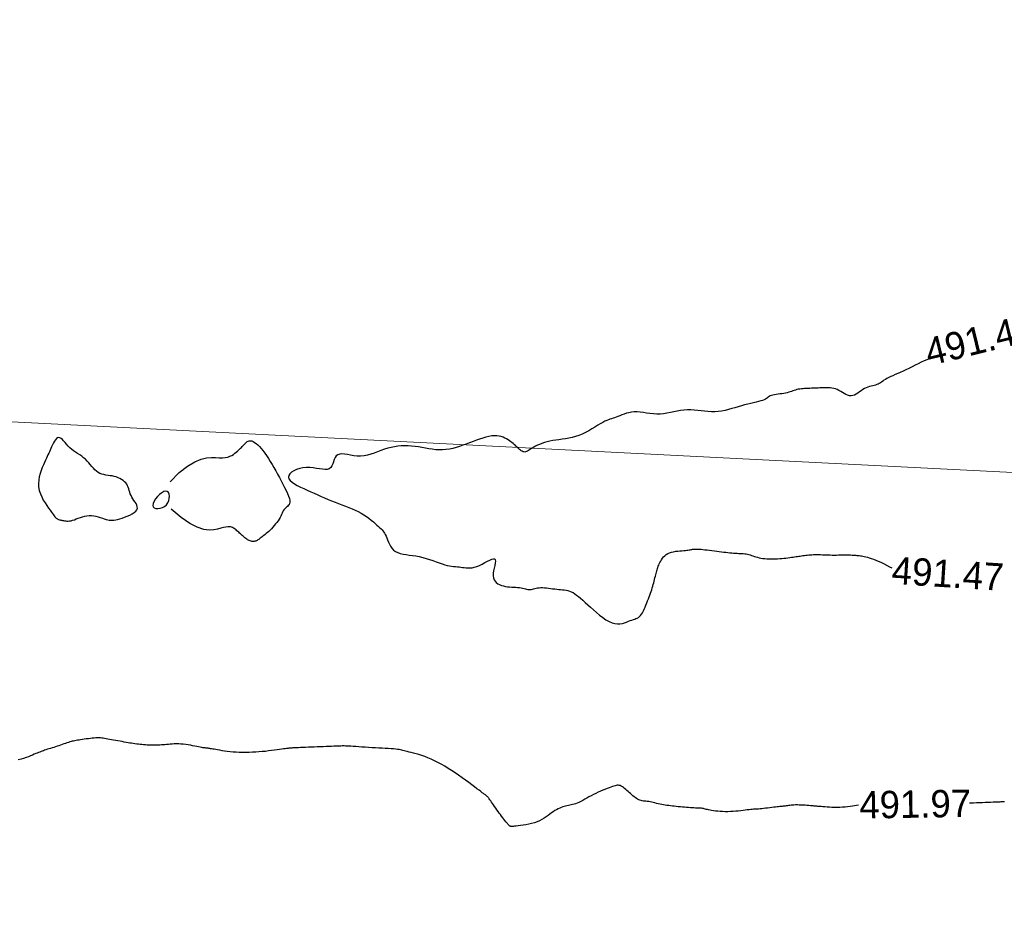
# Model space of a CAD drawing. Header units: millimetres. Extents: x 32690613 to 32693367, y 5343692 to 5344708.
# Tile 584 of 656: x 32692605 to 32692641, y 5344451 to 5344484. Entities that reach past the tile are written whole.
import ezdxf
from ezdxf.enums import TextEntityAlignment as Align

# ---------------------------------------------------------------- set-up
doc = ezdxf.new("R2010")
doc.units = ezdxf.units.MM
doc.header["$LTSCALE"] = 20
doc.layers.get('0').update_dxf_attribs({"lineweight": 18})
doc.layers.get('Defpoints').update_dxf_attribs({"color": 11, "lineweight": 18})
doc.layers.add('02-DGM_HL_491.50', color=72, linetype='Continuous')
doc.layers.add('02-DGM_HL_492.00', color=82, linetype='Continuous')

# ---------------------------------------------------------------- blocks, each defined once
blk = doc.blocks.new('A$C78070446')
blk.add_line((4469505.561, 5343027.116), (4470255.144, 5342959.865))

msp = doc.modelspace()

# ---------------------------------------------------------------- linework, layer by layer
at = {"layer": '02-DGM_HL_491.50', "elevation": 491.5, "flags": 128}
for points in [[(32692638.721, 5344472.06), (32692638.63, 5344472.023), (32692638.528, 5344471.978), (32692638.421, 5344471.928), (32692638.311, 5344471.874), (32692638.199, 5344471.818), (32692638.087, 5344471.761), (32692637.975, 5344471.706), (32692637.866, 5344471.653), (32692637.761, 5344471.604), (32692637.659, 5344471.558), (32692637.563, 5344471.516), (32692637.472, 5344471.476), (32692637.386, 5344471.438), (32692637.307, 5344471.403), (32692637.235, 5344471.368), (32692637.17, 5344471.334), (32692637.112, 5344471.3), (32692637.061, 5344471.268), (32692637.014, 5344471.236), (32692636.971, 5344471.206), (32692636.93, 5344471.178), (32692636.889, 5344471.153), (32692636.848, 5344471.13), (32692636.803, 5344471.111), (32692636.755, 5344471.095), (32692636.703, 5344471.082), (32692636.649, 5344471.069), (32692636.592, 5344471.056), (32692636.533, 5344471.041), (32692636.472, 5344471.022), (32692636.411, 5344470.998), (32692636.35, 5344470.968), (32692636.289, 5344470.931), (32692636.228, 5344470.889), (32692636.167, 5344470.845), (32692636.106, 5344470.802), (32692636.045, 5344470.763), (32692635.984, 5344470.731), (32692635.922, 5344470.709), (32692635.86, 5344470.699), (32692635.797, 5344470.704), (32692635.734, 5344470.721), (32692635.671, 5344470.749), (32692635.607, 5344470.783), (32692635.543, 5344470.821), (32692635.479, 5344470.86), (32692635.415, 5344470.897), (32692635.351, 5344470.929), (32692635.287, 5344470.954), (32692635.224, 5344470.973), (32692635.161, 5344470.985), (32692635.098, 5344470.992), (32692635.035, 5344470.996), (32692634.973, 5344470.997), (32692634.91, 5344470.995), (32692634.848, 5344470.993), (32692634.785, 5344470.991), (32692634.723, 5344470.988), (32692634.66, 5344470.986), (32692634.598, 5344470.983), (32692634.536, 5344470.981), (32692634.473, 5344470.978), (32692634.411, 5344470.976), (32692634.348, 5344470.974), (32692634.286, 5344470.971), (32692634.224, 5344470.968), (32692634.162, 5344470.965), (32692634.102, 5344470.96), (32692634.043, 5344470.955), (32692633.986, 5344470.948), (32692633.93, 5344470.939), (32692633.877, 5344470.927), (32692633.827, 5344470.914), (32692633.778, 5344470.898), (32692633.73, 5344470.881), (32692633.682, 5344470.864), (32692633.632, 5344470.847), (32692633.58, 5344470.83), (32692633.525, 5344470.814), (32692633.465, 5344470.8), (32692633.401, 5344470.788), (32692633.333, 5344470.778), (32692633.263, 5344470.769), (32692633.194, 5344470.76), (32692633.126, 5344470.751), (32692633.061, 5344470.741), (32692633.002, 5344470.729), (32692632.95, 5344470.715), (32692632.906, 5344470.698), (32692632.868, 5344470.678), (32692632.834, 5344470.656), (32692632.8, 5344470.633), (32692632.765, 5344470.608), (32692632.726, 5344470.584), (32692632.679, 5344470.559), (32692632.623, 5344470.535), (32692632.556, 5344470.513), (32692632.477, 5344470.491), (32692632.389, 5344470.469), (32692632.293, 5344470.446), (32692632.19, 5344470.422), (32692632.081, 5344470.397), (32692631.968, 5344470.369), (32692631.853, 5344470.339), (32692631.735, 5344470.305), (32692631.616, 5344470.269), (32692631.495, 5344470.233), (32692631.374, 5344470.199), (32692631.251, 5344470.169), (32692631.128, 5344470.143), (32692631.004, 5344470.125), (32692630.879, 5344470.115), (32692630.754, 5344470.115), (32692630.629, 5344470.123), (32692630.503, 5344470.136), (32692630.377, 5344470.151), (32692630.252, 5344470.167), (32692630.126, 5344470.18), (32692630.001, 5344470.187), (32692629.876, 5344470.187), (32692629.751, 5344470.178), (32692629.626, 5344470.16), (32692629.502, 5344470.137), (32692629.378, 5344470.112), (32692629.254, 5344470.087), (32692629.13, 5344470.064), (32692629.005, 5344470.047), (32692628.881, 5344470.037), (32692628.756, 5344470.037), (32692628.631, 5344470.045), (32692628.507, 5344470.058), (32692628.386, 5344470.073), (32692628.267, 5344470.089), (32692628.151, 5344470.102), (32692628.039, 5344470.111), (32692627.933, 5344470.111), (32692627.831, 5344470.102), (32692627.735, 5344470.085), (32692627.645, 5344470.062), (32692627.56, 5344470.034), (32692627.481, 5344470.004), (32692627.406, 5344469.973), (32692627.337, 5344469.944), (32692627.273, 5344469.919), (32692627.213, 5344469.898), (32692627.157, 5344469.88), (32692627.102, 5344469.864), (32692627.046, 5344469.847), (32692626.988, 5344469.828), (32692626.926, 5344469.803), (32692626.857, 5344469.772), (32692626.78, 5344469.733), (32692626.693, 5344469.683), (32692626.598, 5344469.625), (32692626.495, 5344469.561), (32692626.386, 5344469.495), (32692626.272, 5344469.428), (32692626.153, 5344469.364), (32692626.032, 5344469.305), (32692625.909, 5344469.254), (32692625.786, 5344469.212), (32692625.662, 5344469.179), (32692625.54, 5344469.153), (32692625.419, 5344469.132), (32692625.299, 5344469.114), (32692625.182, 5344469.098), (32692625.068, 5344469.082), (32692624.957, 5344469.064), (32692624.851, 5344469.042), (32692624.749, 5344469.017), (32692624.652, 5344468.99), (32692624.56, 5344468.96), (32692624.474, 5344468.928), (32692624.395, 5344468.895), (32692624.323, 5344468.862), (32692624.258, 5344468.828), (32692624.2, 5344468.795), (32692624.149, 5344468.762), (32692624.104, 5344468.733), (32692624.064, 5344468.706), (32692624.028, 5344468.683), (32692623.994, 5344468.665), (32692623.962, 5344468.653), (32692623.931, 5344468.648), (32692623.9, 5344468.651), (32692623.868, 5344468.66), (32692623.836, 5344468.675), (32692623.804, 5344468.696), (32692623.772, 5344468.72), (32692623.74, 5344468.746), (32692623.707, 5344468.775), (32692623.675, 5344468.805), (32692623.642, 5344468.835), (32692623.609, 5344468.865), (32692623.575, 5344468.896), (32692623.54, 5344468.927), (32692623.502, 5344468.958), (32692623.462, 5344468.99), (32692623.419, 5344469.023), (32692623.373, 5344469.057), (32692623.323, 5344469.092), (32692623.268, 5344469.127), (32692623.208, 5344469.16), (32692623.144, 5344469.189), (32692623.073, 5344469.214), (32692622.997, 5344469.232), (32692622.914, 5344469.243), (32692622.824, 5344469.244), (32692622.726, 5344469.236), (32692622.623, 5344469.218), (32692622.513, 5344469.191), (32692622.4, 5344469.158), (32692622.282, 5344469.12), (32692622.162, 5344469.078), (32692622.039, 5344469.033), (32692621.916, 5344468.987), (32692621.793, 5344468.94), (32692621.67, 5344468.895), (32692621.546, 5344468.853), (32692621.423, 5344468.814), (32692621.299, 5344468.781), (32692621.175, 5344468.754), (32692621.05, 5344468.735), (32692620.926, 5344468.726), (32692620.801, 5344468.726), (32692620.675, 5344468.734), (32692620.55, 5344468.749), (32692620.424, 5344468.768), (32692620.298, 5344468.791), (32692620.172, 5344468.813), (32692620.046, 5344468.835), (32692619.92, 5344468.853), (32692619.794, 5344468.866), (32692619.669, 5344468.874), (32692619.544, 5344468.876), (32692619.419, 5344468.872), (32692619.294, 5344468.861), (32692619.17, 5344468.843), (32692619.046, 5344468.819), (32692618.922, 5344468.786), (32692618.798, 5344468.747), (32692618.675, 5344468.702), (32692618.552, 5344468.656), (32692618.428, 5344468.611), (32692618.305, 5344468.569), (32692618.181, 5344468.534), (32692618.057, 5344468.51), (32692617.932, 5344468.497), (32692617.808, 5344468.5), (32692617.684, 5344468.512), (32692617.565, 5344468.531), (32692617.451, 5344468.552), (32692617.345, 5344468.568), (32692617.249, 5344468.576), (32692617.166, 5344468.571), (32692617.096, 5344468.548), (32692617.043, 5344468.504), (32692617.002, 5344468.443), (32692616.969, 5344468.37), (32692616.94, 5344468.292), (32692616.911, 5344468.213), (32692616.878, 5344468.141), (32692616.837, 5344468.08), (32692616.783, 5344468.035), (32692616.714, 5344468.012), (32692616.63, 5344468.007), (32692616.534, 5344468.016), (32692616.429, 5344468.032), (32692616.315, 5344468.052), (32692616.195, 5344468.071), (32692616.072, 5344468.084), (32692615.947, 5344468.086), (32692615.823, 5344468.074), (32692615.703, 5344468.048), (32692615.592, 5344468.011), (32692615.493, 5344467.964), (32692615.41, 5344467.911), (32692615.346, 5344467.852), (32692615.306, 5344467.79), (32692615.294, 5344467.727), (32692615.311, 5344467.665), (32692615.356, 5344467.604), (32692615.424, 5344467.545), (32692615.512, 5344467.485), (32692615.615, 5344467.427), (32692615.73, 5344467.369), (32692615.853, 5344467.311), (32692615.979, 5344467.254), (32692616.107, 5344467.196), (32692616.234, 5344467.139), (32692616.361, 5344467.082), (32692616.489, 5344467.026), (32692616.616, 5344466.971), (32692616.743, 5344466.917), (32692616.87, 5344466.864), (32692616.997, 5344466.814), (32692617.124, 5344466.765), (32692617.25, 5344466.717), (32692617.375, 5344466.67), (32692617.497, 5344466.622), (32692617.617, 5344466.573), (32692617.733, 5344466.523), (32692617.845, 5344466.47), (32692617.951, 5344466.413), (32692618.052, 5344466.353), (32692618.147, 5344466.29), (32692618.237, 5344466.225), (32692618.319, 5344466.16), (32692618.396, 5344466.097), (32692618.466, 5344466.036), (32692618.529, 5344465.979), (32692618.585, 5344465.927), (32692618.635, 5344465.881), (32692618.678, 5344465.84), (32692618.716, 5344465.801), (32692618.749, 5344465.763), (32692618.78, 5344465.723), (32692618.808, 5344465.679), (32692618.834, 5344465.63), (32692618.86, 5344465.573), (32692618.886, 5344465.507), (32692618.914, 5344465.434), (32692618.946, 5344465.357), (32692618.982, 5344465.279), (32692619.025, 5344465.203), (32692619.075, 5344465.131), (32692619.134, 5344465.067), (32692619.205, 5344465.013), (32692619.287, 5344464.971), (32692619.379, 5344464.94), (32692619.481, 5344464.917), (32692619.591, 5344464.899), (32692619.707, 5344464.884), (32692619.828, 5344464.869), (32692619.952, 5344464.851), (32692620.077, 5344464.828), (32692620.203, 5344464.798), (32692620.329, 5344464.763), (32692620.452, 5344464.723), (32692620.573, 5344464.681), (32692620.69, 5344464.639), (32692620.802, 5344464.599), (32692620.907, 5344464.562), (32692621.006, 5344464.531), (32692621.097, 5344464.507), (32692621.181, 5344464.489), (32692621.259, 5344464.476), (32692621.332, 5344464.467), (32692621.401, 5344464.461), (32692621.467, 5344464.455), (32692621.53, 5344464.45), (32692621.593, 5344464.443), (32692621.657, 5344464.434), (32692621.721, 5344464.424), (32692621.787, 5344464.416), (32692621.855, 5344464.411), (32692621.928, 5344464.412), (32692622.005, 5344464.42), (32692622.087, 5344464.437), (32692622.176, 5344464.466), (32692622.272, 5344464.506), (32692622.371, 5344464.555), (32692622.47, 5344464.608), (32692622.565, 5344464.658), (32692622.653, 5344464.702), (32692622.729, 5344464.733), (32692622.79, 5344464.748), (32692622.833, 5344464.741), (32692622.854, 5344464.709), (32692622.858, 5344464.655), (32692622.849, 5344464.583), (32692622.832, 5344464.498), (32692622.811, 5344464.406), (32692622.791, 5344464.31), (32692622.777, 5344464.215), (32692622.773, 5344464.128), (32692622.784, 5344464.05), (32692622.808, 5344463.982), (32692622.844, 5344463.924), (32692622.891, 5344463.875), (32692622.946, 5344463.834), (32692623.009, 5344463.801), (32692623.077, 5344463.774), (32692623.149, 5344463.753), (32692623.224, 5344463.738), (32692623.3, 5344463.726), (32692623.377, 5344463.718), (32692623.453, 5344463.713), (32692623.528, 5344463.708), (32692623.601, 5344463.704), (32692623.67, 5344463.699), (32692623.736, 5344463.693), (32692623.796, 5344463.683), (32692623.852, 5344463.672), (32692623.904, 5344463.66), (32692623.953, 5344463.649), (32692623.999, 5344463.638), (32692624.043, 5344463.63), (32692624.086, 5344463.625), (32692624.127, 5344463.624), (32692624.169, 5344463.628), (32692624.211, 5344463.636), (32692624.254, 5344463.647), (32692624.3, 5344463.659), (32692624.348, 5344463.671), (32692624.399, 5344463.682), (32692624.454, 5344463.69), (32692624.514, 5344463.695), (32692624.579, 5344463.695), (32692624.648, 5344463.691), (32692624.721, 5344463.684), (32692624.796, 5344463.675), (32692624.873, 5344463.664), (32692624.949, 5344463.654), (32692625.025, 5344463.643), (32692625.1, 5344463.635), (32692625.172, 5344463.628), (32692625.242, 5344463.623), (32692625.309, 5344463.617), (32692625.375, 5344463.611), (32692625.44, 5344463.601), (32692625.504, 5344463.588), (32692625.568, 5344463.569), (32692625.632, 5344463.544), (32692625.696, 5344463.512), (32692625.761, 5344463.471), (32692625.828, 5344463.423), (32692625.899, 5344463.367), (32692625.974, 5344463.303), (32692626.054, 5344463.232), (32692626.141, 5344463.154), (32692626.234, 5344463.067), (32692626.335, 5344462.974), (32692626.443, 5344462.877), (32692626.555, 5344462.779), (32692626.669, 5344462.685), (32692626.785, 5344462.597), (32692626.9, 5344462.519), (32692627.013, 5344462.454), (32692627.122, 5344462.407), (32692627.224, 5344462.379), (32692627.321, 5344462.369), (32692627.412, 5344462.372), (32692627.498, 5344462.387), (32692627.578, 5344462.409), (32692627.652, 5344462.436), (32692627.721, 5344462.463), (32692627.786, 5344462.489), (32692627.845, 5344462.509), (32692627.9, 5344462.527), (32692627.95, 5344462.543), (32692627.997, 5344462.559), (32692628.041, 5344462.578), (32692628.083, 5344462.602), (32692628.122, 5344462.632), (32692628.16, 5344462.67), (32692628.196, 5344462.718), (32692628.232, 5344462.775), (32692628.266, 5344462.839), (32692628.299, 5344462.908), (32692628.331, 5344462.982), (32692628.362, 5344463.057), (32692628.392, 5344463.133), (32692628.421, 5344463.208), (32692628.449, 5344463.281), (32692628.475, 5344463.352), (32692628.501, 5344463.42), (32692628.526, 5344463.487), (32692628.549, 5344463.552), (32692628.571, 5344463.617), (32692628.592, 5344463.681), (32692628.611, 5344463.744), (32692628.629, 5344463.807), (32692628.646, 5344463.87), (32692628.662, 5344463.932), (32692628.677, 5344463.992), (32692628.691, 5344464.051), (32692628.704, 5344464.107), (32692628.717, 5344464.161), (32692628.729, 5344464.211), (32692628.741, 5344464.258), (32692628.754, 5344464.303), (32692628.767, 5344464.345), (32692628.78, 5344464.387), (32692628.795, 5344464.429), (32692628.812, 5344464.471), (32692628.83, 5344464.515), (32692628.85, 5344464.561), (32692628.873, 5344464.61), (32692628.899, 5344464.661), (32692628.929, 5344464.713), (32692628.964, 5344464.764), (32692629.003, 5344464.814), (32692629.049, 5344464.86), (32692629.101, 5344464.901), (32692629.159, 5344464.937), (32692629.226, 5344464.966), (32692629.298, 5344464.988), (32692629.374, 5344465.006), (32692629.451, 5344465.019), (32692629.529, 5344465.029), (32692629.605, 5344465.036), (32692629.677, 5344465.042), (32692629.743, 5344465.048), (32692629.801, 5344465.053), (32692629.853, 5344465.059), (32692629.898, 5344465.066), (32692629.939, 5344465.072), (32692629.975, 5344465.078), (32692630.008, 5344465.084), (32692630.038, 5344465.089), (32692630.066, 5344465.094), (32692630.094, 5344465.097), (32692630.122, 5344465.1), (32692630.152, 5344465.102), (32692630.186, 5344465.103), (32692630.223, 5344465.102), (32692630.266, 5344465.1), (32692630.317, 5344465.097), (32692630.375, 5344465.092), (32692630.442, 5344465.085), (32692630.517, 5344465.077), (32692630.598, 5344465.068), (32692630.684, 5344465.057), (32692630.773, 5344465.046), (32692630.863, 5344465.035), (32692630.953, 5344465.024), (32692631.04, 5344465.013), (32692631.125, 5344465.002), (32692631.206, 5344464.992), (32692631.284, 5344464.983), (32692631.358, 5344464.974), (32692631.43, 5344464.966), (32692631.499, 5344464.96), (32692631.565, 5344464.954), (32692631.629, 5344464.95), (32692631.691, 5344464.947), (32692631.75, 5344464.945), (32692631.807, 5344464.943), (32692631.863, 5344464.941), (32692631.917, 5344464.938), (32692631.97, 5344464.933), (32692632.022, 5344464.926), (32692632.072, 5344464.917), (32692632.122, 5344464.904), (32692632.171, 5344464.889), (32692632.221, 5344464.872), (32692632.272, 5344464.854), (32692632.324, 5344464.835), (32692632.379, 5344464.817), (32692632.436, 5344464.8), (32692632.498, 5344464.784), (32692632.563, 5344464.771), (32692632.631, 5344464.76), (32692632.703, 5344464.751), (32692632.778, 5344464.745), (32692632.854, 5344464.741), (32692632.932, 5344464.739), (32692633.011, 5344464.739), (32692633.091, 5344464.741), (32692633.17, 5344464.745), (32692633.249, 5344464.751), (32692633.326, 5344464.758), (32692633.402, 5344464.766), (32692633.476, 5344464.775), (32692633.547, 5344464.784), (32692633.615, 5344464.793), (32692633.68, 5344464.802), (32692633.74, 5344464.81), (32692633.796, 5344464.818), (32692633.85, 5344464.826), (32692633.902, 5344464.833), (32692633.952, 5344464.84), (32692634.001, 5344464.847), (32692634.05, 5344464.854), (32692634.1, 5344464.861), (32692634.151, 5344464.868), (32692634.203, 5344464.875), (32692634.257, 5344464.881), (32692634.312, 5344464.887), (32692634.369, 5344464.893), (32692634.427, 5344464.897), (32692634.487, 5344464.9), (32692634.548, 5344464.902), (32692634.612, 5344464.902), (32692634.677, 5344464.901), (32692634.744, 5344464.899), (32692634.812, 5344464.896), (32692634.882, 5344464.893), (32692634.952, 5344464.889), (32692635.025, 5344464.887), (32692635.098, 5344464.885), (32692635.172, 5344464.884), (32692635.247, 5344464.884), (32692635.322, 5344464.884), (32692635.395, 5344464.885), (32692635.468, 5344464.886), (32692635.538, 5344464.888), (32692635.606, 5344464.888), (32692635.67, 5344464.889), (32692635.731, 5344464.888), (32692635.788, 5344464.887), (32692635.842, 5344464.885), (32692635.893, 5344464.883), (32692635.941, 5344464.88), (32692635.988, 5344464.877), (32692636.032, 5344464.874), (32692636.075, 5344464.871), (32692636.117, 5344464.868), (32692636.159, 5344464.864), (32692636.201, 5344464.86), (32692636.245, 5344464.854), (32692636.292, 5344464.846), (32692636.342, 5344464.836), (32692636.397, 5344464.823), (32692636.457, 5344464.807), (32692636.524, 5344464.786), (32692636.596, 5344464.762), (32692636.675, 5344464.733), (32692636.76, 5344464.7), (32692636.85, 5344464.662), (32692636.945, 5344464.619), (32692637.046, 5344464.57), (32692637.152, 5344464.517), (32692637.263, 5344464.458), (32692637.347, 5344464.413)], [(32692610.964, 5344467.558), (32692611.303, 5344467.894), (32692611.603, 5344468.135), (32692611.867, 5344468.295), (32692612.099, 5344468.391), (32692612.301, 5344468.437), (32692612.477, 5344468.45), (32692612.63, 5344468.444), (32692612.764, 5344468.434), (32692612.882, 5344468.435), (32692612.985, 5344468.446), (32692613.075, 5344468.466), (32692613.153, 5344468.493), (32692613.221, 5344468.526), (32692613.281, 5344468.562), (32692613.334, 5344468.601), (32692613.382, 5344468.639), (32692613.425, 5344468.677), (32692613.465, 5344468.713), (32692613.503, 5344468.748), (32692613.538, 5344468.783), (32692613.571, 5344468.816), (32692613.602, 5344468.849), (32692613.633, 5344468.882), (32692613.663, 5344468.914), (32692613.693, 5344468.947), (32692613.724, 5344468.977), (32692613.755, 5344469.005), (32692613.789, 5344469.029), (32692613.824, 5344469.046), (32692613.863, 5344469.057), (32692613.904, 5344469.059), (32692613.949, 5344469.051), (32692613.999, 5344469.031), (32692614.052, 5344469.001), (32692614.109, 5344468.959), (32692614.169, 5344468.908), (32692614.231, 5344468.847), (32692614.294, 5344468.777), (32692614.359, 5344468.698), (32692614.425, 5344468.611), (32692614.492, 5344468.516), (32692614.558, 5344468.414), (32692614.625, 5344468.306), (32692614.692, 5344468.194), (32692614.759, 5344468.077), (32692614.826, 5344467.958), (32692614.893, 5344467.836), (32692614.961, 5344467.714), (32692615.028, 5344467.592), (32692615.093, 5344467.471), (32692615.154, 5344467.354), (32692615.211, 5344467.242), (32692615.259, 5344467.137), (32692615.299, 5344467.04), (32692615.328, 5344466.953), (32692615.344, 5344466.878), (32692615.346, 5344466.816), (32692615.336, 5344466.766), (32692615.316, 5344466.724), (32692615.288, 5344466.689), (32692615.256, 5344466.658), (32692615.222, 5344466.63), (32692615.188, 5344466.601), (32692615.155, 5344466.571), (32692615.128, 5344466.536), (32692615.103, 5344466.497), (32692615.081, 5344466.455), (32692615.06, 5344466.409), (32692615.038, 5344466.359), (32692615.013, 5344466.307), (32692614.986, 5344466.253), (32692614.953, 5344466.196), (32692614.915, 5344466.138), (32692614.872, 5344466.078), (32692614.825, 5344466.019), (32692614.775, 5344465.96), (32692614.723, 5344465.902), (32692614.671, 5344465.847), (32692614.62, 5344465.795), (32692614.571, 5344465.747), (32692614.524, 5344465.704), (32692614.48, 5344465.665), (32692614.438, 5344465.63), (32692614.399, 5344465.598), (32692614.362, 5344465.569), (32692614.328, 5344465.543), (32692614.295, 5344465.519), (32692614.263, 5344465.496), (32692614.234, 5344465.475), (32692614.205, 5344465.455), (32692614.178, 5344465.436), (32692614.151, 5344465.42), (32692614.124, 5344465.406), (32692614.097, 5344465.394), (32692614.07, 5344465.385), (32692614.043, 5344465.379), (32692614.014, 5344465.377), (32692613.985, 5344465.377), (32692613.955, 5344465.381), (32692613.925, 5344465.388), (32692613.894, 5344465.398), (32692613.862, 5344465.411), (32692613.83, 5344465.426), (32692613.798, 5344465.445), (32692613.766, 5344465.466), (32692613.734, 5344465.489), (32692613.702, 5344465.514), (32692613.67, 5344465.541), (32692613.637, 5344465.569), (32692613.605, 5344465.597), (32692613.572, 5344465.627), (32692613.54, 5344465.657), (32692613.507, 5344465.687), (32692613.475, 5344465.717), (32692613.443, 5344465.746), (32692613.41, 5344465.774), (32692613.378, 5344465.8), (32692613.346, 5344465.825), (32692613.314, 5344465.849), (32692613.281, 5344465.869), (32692613.249, 5344465.888), (32692613.214, 5344465.902), (32692613.175, 5344465.912), (32692613.128, 5344465.917), (32692613.072, 5344465.916), (32692613.004, 5344465.907), (32692612.922, 5344465.891), (32692612.823, 5344465.865), (32692612.704, 5344465.833), (32692612.563, 5344465.805), (32692612.394, 5344465.796), (32692612.194, 5344465.822), (32692611.959, 5344465.896), (32692611.685, 5344466.034), (32692611.367, 5344466.25), (32692611.003, 5344466.559)]]:
    msp.add_lwpolyline(points, dxfattribs=at)
for points in [[(32692609.568, 5344467.003), (32692609.538, 5344467.064), (32692609.513, 5344467.126), (32692609.493, 5344467.186), (32692609.475, 5344467.246), (32692609.457, 5344467.305), (32692609.436, 5344467.361), (32692609.412, 5344467.416), (32692609.383, 5344467.468), (32692609.346, 5344467.518), (32692609.302, 5344467.564), (32692609.251, 5344467.606), (32692609.195, 5344467.645), (32692609.134, 5344467.68), (32692609.068, 5344467.71), (32692608.999, 5344467.736), (32692608.927, 5344467.756), (32692608.852, 5344467.772), (32692608.776, 5344467.784), (32692608.699, 5344467.795), (32692608.622, 5344467.807), (32692608.547, 5344467.821), (32692608.474, 5344467.84), (32692608.404, 5344467.866), (32692608.337, 5344467.9), (32692608.275, 5344467.944), (32692608.217, 5344467.997), (32692608.161, 5344468.056), (32692608.106, 5344468.12), (32692608.051, 5344468.187), (32692607.995, 5344468.254), (32692607.936, 5344468.32), (32692607.874, 5344468.382), (32692607.806, 5344468.44), (32692607.736, 5344468.493), (32692607.662, 5344468.544), (32692607.587, 5344468.594), (32692607.513, 5344468.643), (32692607.439, 5344468.694), (32692607.368, 5344468.747), (32692607.301, 5344468.805), (32692607.239, 5344468.867), (32692607.181, 5344468.931), (32692607.127, 5344468.994), (32692607.076, 5344469.053), (32692607.028, 5344469.104), (32692606.983, 5344469.144), (32692606.94, 5344469.17), (32692606.897, 5344469.178), (32692606.856, 5344469.167), (32692606.816, 5344469.138), (32692606.777, 5344469.094), (32692606.739, 5344469.04), (32692606.704, 5344468.978), (32692606.669, 5344468.911), (32692606.637, 5344468.843), (32692606.607, 5344468.778), (32692606.58, 5344468.716), (32692606.553, 5344468.658), (32692606.528, 5344468.602), (32692606.502, 5344468.544), (32692606.475, 5344468.484), (32692606.445, 5344468.42), (32692606.413, 5344468.348), (32692606.377, 5344468.268), (32692606.337, 5344468.178), (32692606.294, 5344468.079), (32692606.253, 5344467.972), (32692606.216, 5344467.859), (32692606.185, 5344467.741), (32692606.164, 5344467.619), (32692606.155, 5344467.495), (32692606.162, 5344467.37), (32692606.186, 5344467.246), (32692606.224, 5344467.125), (32692606.274, 5344467.006), (32692606.333, 5344466.893), (32692606.396, 5344466.787), (32692606.46, 5344466.688), (32692606.522, 5344466.598), (32692606.579, 5344466.519), (32692606.627, 5344466.452), (32692606.669, 5344466.396), (32692606.703, 5344466.35), (32692606.733, 5344466.312), (32692606.758, 5344466.281), (32692606.781, 5344466.256), (32692606.803, 5344466.236), (32692606.824, 5344466.22), (32692606.846, 5344466.207), (32692606.869, 5344466.195), (32692606.893, 5344466.185), (32692606.919, 5344466.176), (32692606.946, 5344466.169), (32692606.975, 5344466.162), (32692607.005, 5344466.155), (32692607.038, 5344466.148), (32692607.073, 5344466.141), (32692607.11, 5344466.134), (32692607.15, 5344466.129), (32692607.193, 5344466.126), (32692607.24, 5344466.126), (32692607.29, 5344466.13), (32692607.345, 5344466.139), (32692607.405, 5344466.154), (32692607.469, 5344466.175), (32692607.538, 5344466.201), (32692607.61, 5344466.229), (32692607.686, 5344466.257), (32692607.764, 5344466.284), (32692607.844, 5344466.306), (32692607.926, 5344466.322), (32692608.009, 5344466.331), (32692608.093, 5344466.329), (32692608.176, 5344466.319), (32692608.258, 5344466.302), (32692608.338, 5344466.281), (32692608.416, 5344466.257), (32692608.49, 5344466.232), (32692608.561, 5344466.208), (32692608.627, 5344466.188), (32692608.687, 5344466.172), (32692608.745, 5344466.161), (32692608.801, 5344466.156), (32692608.857, 5344466.155), (32692608.916, 5344466.16), (32692608.979, 5344466.17), (32692609.049, 5344466.186), (32692609.126, 5344466.207), (32692609.213, 5344466.234), (32692609.306, 5344466.266), (32692609.401, 5344466.303), (32692609.493, 5344466.343), (32692609.578, 5344466.388), (32692609.653, 5344466.435), (32692609.712, 5344466.485), (32692609.753, 5344466.538), (32692609.771, 5344466.592), (32692609.769, 5344466.647), (32692609.752, 5344466.704), (32692609.723, 5344466.762), (32692609.686, 5344466.821), (32692609.645, 5344466.881), (32692609.605, 5344466.942)], [(32692610.33, 5344466.699), (32692610.347, 5344466.645), (32692610.388, 5344466.608), (32692610.449, 5344466.587), (32692610.522, 5344466.582), (32692610.603, 5344466.593), (32692610.685, 5344466.619), (32692610.763, 5344466.661), (32692610.83, 5344466.719), (32692610.882, 5344466.79), (32692610.918, 5344466.871), (32692610.938, 5344466.955), (32692610.942, 5344467.036), (32692610.932, 5344467.109), (32692610.906, 5344467.167), (32692610.865, 5344467.206), (32692610.81, 5344467.218), (32692610.742, 5344467.201), (32692610.664, 5344467.158), (32692610.583, 5344467.095), (32692610.505, 5344467.019), (32692610.435, 5344466.935), (32692610.379, 5344466.85), (32692610.342, 5344466.769)]]:
    msp.add_lwpolyline(points, close=True, dxfattribs=at)
at = {"layer": '02-DGM_HL_492.00', "elevation": 492, "flags": 128}
for points in [[(32692636.133, 5344455.743), (32692636.129, 5344455.742), (32692636.063, 5344455.731), (32692635.989, 5344455.719), (32692635.909, 5344455.707), (32692635.823, 5344455.696), (32692635.733, 5344455.685), (32692635.639, 5344455.675), (32692635.544, 5344455.667), (32692635.447, 5344455.662), (32692635.35, 5344455.66), (32692635.254, 5344455.66), (32692635.16, 5344455.662), (32692635.069, 5344455.666), (32692634.983, 5344455.671), (32692634.902, 5344455.677), (32692634.827, 5344455.683), (32692634.76, 5344455.689), (32692634.701, 5344455.694), (32692634.649, 5344455.698), (32692634.602, 5344455.702), (32692634.558, 5344455.706), (32692634.514, 5344455.71), (32692634.47, 5344455.713), (32692634.422, 5344455.717), (32692634.37, 5344455.722), (32692634.311, 5344455.727), (32692634.246, 5344455.732), (32692634.178, 5344455.737), (32692634.107, 5344455.742), (32692634.035, 5344455.746), (32692633.965, 5344455.749), (32692633.896, 5344455.751), (32692633.831, 5344455.751), (32692633.771, 5344455.749), (32692633.716, 5344455.745), (32692633.665, 5344455.741), (32692633.617, 5344455.735), (32692633.573, 5344455.728), (32692633.532, 5344455.722), (32692633.492, 5344455.715), (32692633.454, 5344455.71), (32692633.416, 5344455.705), (32692633.379, 5344455.701), (32692633.34, 5344455.697), (32692633.299, 5344455.693), (32692633.256, 5344455.69), (32692633.208, 5344455.685), (32692633.155, 5344455.68), (32692633.096, 5344455.674), (32692633.031, 5344455.666), (32692632.96, 5344455.657), (32692632.886, 5344455.648), (32692632.81, 5344455.639), (32692632.735, 5344455.629), (32692632.662, 5344455.621), (32692632.594, 5344455.613), (32692632.531, 5344455.607), (32692632.475, 5344455.602), (32692632.426, 5344455.599), (32692632.379, 5344455.596), (32692632.335, 5344455.594), (32692632.29, 5344455.591), (32692632.243, 5344455.588), (32692632.191, 5344455.584), (32692632.133, 5344455.578), (32692632.066, 5344455.569), (32692631.992, 5344455.56), (32692631.912, 5344455.549), (32692631.826, 5344455.538), (32692631.736, 5344455.528), (32692631.643, 5344455.519), (32692631.547, 5344455.511), (32692631.45, 5344455.506), (32692631.353, 5344455.504), (32692631.257, 5344455.504), (32692631.163, 5344455.507), (32692631.072, 5344455.512), (32692630.986, 5344455.518), (32692630.904, 5344455.527), (32692630.83, 5344455.536), (32692630.763, 5344455.546), (32692630.704, 5344455.557), (32692630.652, 5344455.568), (32692630.607, 5344455.579), (32692630.566, 5344455.59), (32692630.529, 5344455.6), (32692630.494, 5344455.609), (32692630.46, 5344455.617), (32692630.426, 5344455.623), (32692630.39, 5344455.628), (32692630.352, 5344455.632), (32692630.312, 5344455.634), (32692630.268, 5344455.636), (32692630.221, 5344455.637), (32692630.17, 5344455.638), (32692630.115, 5344455.64), (32692630.055, 5344455.643), (32692629.989, 5344455.648), (32692629.92, 5344455.653), (32692629.847, 5344455.659), (32692629.772, 5344455.666), (32692629.696, 5344455.673), (32692629.619, 5344455.681), (32692629.543, 5344455.688), (32692629.469, 5344455.696), (32692629.397, 5344455.703), (32692629.327, 5344455.711), (32692629.259, 5344455.718), (32692629.193, 5344455.726), (32692629.128, 5344455.735), (32692629.064, 5344455.744), (32692629.001, 5344455.755), (32692628.938, 5344455.767), (32692628.875, 5344455.78), (32692628.812, 5344455.794), (32692628.75, 5344455.808), (32692628.689, 5344455.823), (32692628.629, 5344455.837), (32692628.571, 5344455.85), (32692628.515, 5344455.862), (32692628.461, 5344455.871), (32692628.41, 5344455.878), (32692628.361, 5344455.884), (32692628.314, 5344455.889), (32692628.269, 5344455.895), (32692628.225, 5344455.902), (32692628.182, 5344455.911), (32692628.139, 5344455.923), (32692628.097, 5344455.94), (32692628.054, 5344455.962), (32692628.012, 5344455.988), (32692627.969, 5344456.018), (32692627.926, 5344456.052), (32692627.883, 5344456.088), (32692627.84, 5344456.126), (32692627.796, 5344456.165), (32692627.753, 5344456.205), (32692627.71, 5344456.245), (32692627.667, 5344456.284), (32692627.624, 5344456.321), (32692627.582, 5344456.356), (32692627.541, 5344456.388), (32692627.501, 5344456.416), (32692627.461, 5344456.439), (32692627.424, 5344456.456), (32692627.387, 5344456.467), (32692627.351, 5344456.472), (32692627.314, 5344456.472), (32692627.276, 5344456.466), (32692627.234, 5344456.455), (32692627.188, 5344456.441), (32692627.136, 5344456.423), (32692627.078, 5344456.401), (32692627.013, 5344456.376), (32692626.941, 5344456.349), (32692626.864, 5344456.319), (32692626.783, 5344456.286), (32692626.699, 5344456.251), (32692626.614, 5344456.214), (32692626.528, 5344456.174), (32692626.442, 5344456.133), (32692626.359, 5344456.09), (32692626.278, 5344456.045), (32692626.199, 5344456.002), (32692626.123, 5344455.959), (32692626.05, 5344455.918), (32692625.98, 5344455.88), (32692625.913, 5344455.846), (32692625.85, 5344455.818), (32692625.79, 5344455.795), (32692625.734, 5344455.777), (32692625.679, 5344455.762), (32692625.627, 5344455.751), (32692625.576, 5344455.741), (32692625.525, 5344455.731), (32692625.475, 5344455.722), (32692625.424, 5344455.71), (32692625.372, 5344455.696), (32692625.319, 5344455.679), (32692625.265, 5344455.659), (32692625.209, 5344455.635), (32692625.153, 5344455.608), (32692625.095, 5344455.577), (32692625.036, 5344455.542), (32692624.975, 5344455.503), (32692624.914, 5344455.459), (32692624.85, 5344455.413), (32692624.784, 5344455.364), (32692624.714, 5344455.315), (32692624.639, 5344455.266), (32692624.56, 5344455.218), (32692624.475, 5344455.174), (32692624.383, 5344455.134), (32692624.285, 5344455.1), (32692624.182, 5344455.07), (32692624.077, 5344455.045), (32692623.973, 5344455.024), (32692623.873, 5344455.008), (32692623.778, 5344454.994), (32692623.693, 5344454.984), (32692623.62, 5344454.976), (32692623.561, 5344454.97), (32692623.514, 5344454.966), (32692623.478, 5344454.964), (32692623.451, 5344454.964), (32692623.431, 5344454.965), (32692623.417, 5344454.967), (32692623.406, 5344454.971), (32692623.396, 5344454.975), (32692623.387, 5344454.981), (32692623.377, 5344454.988), (32692623.366, 5344454.997), (32692623.352, 5344455.009), (32692623.337, 5344455.025), (32692623.318, 5344455.045), (32692623.296, 5344455.07), (32692623.27, 5344455.101), (32692623.239, 5344455.139), (32692623.205, 5344455.182), (32692623.167, 5344455.23), (32692623.126, 5344455.282), (32692623.084, 5344455.338), (32692623.04, 5344455.396), (32692622.996, 5344455.456), (32692622.953, 5344455.517), (32692622.91, 5344455.578), (32692622.868, 5344455.638), (32692622.827, 5344455.696), (32692622.789, 5344455.752), (32692622.753, 5344455.805), (32692622.719, 5344455.855), (32692622.688, 5344455.9), (32692622.66, 5344455.939), (32692622.635, 5344455.973), (32692622.613, 5344456.001), (32692622.594, 5344456.024), (32692622.576, 5344456.044), (32692622.561, 5344456.06), (32692622.546, 5344456.073), (32692622.533, 5344456.085), (32692622.52, 5344456.095), (32692622.507, 5344456.105), (32692622.492, 5344456.116), (32692622.473, 5344456.129), (32692622.449, 5344456.146), (32692622.418, 5344456.169), (32692622.378, 5344456.199), (32692622.326, 5344456.237), (32692622.262, 5344456.285), (32692622.185, 5344456.344), (32692622.094, 5344456.412), (32692621.993, 5344456.489), (32692621.882, 5344456.571), (32692621.765, 5344456.657), (32692621.642, 5344456.746), (32692621.515, 5344456.835), (32692621.387, 5344456.922), (32692621.259, 5344457.007), (32692621.131, 5344457.087), (32692621.004, 5344457.164), (32692620.878, 5344457.237), (32692620.753, 5344457.304), (32692620.631, 5344457.366), (32692620.51, 5344457.423), (32692620.392, 5344457.474), (32692620.277, 5344457.518), (32692620.166, 5344457.557), (32692620.06, 5344457.591), (32692619.959, 5344457.619), (32692619.865, 5344457.644), (32692619.779, 5344457.666), (32692619.701, 5344457.685), (32692619.633, 5344457.701), (32692619.575, 5344457.716), (32692619.524, 5344457.73), (32692619.477, 5344457.742), (32692619.433, 5344457.754), (32692619.387, 5344457.764), (32692619.337, 5344457.773), (32692619.28, 5344457.781), (32692619.213, 5344457.789), (32692619.133, 5344457.797), (32692619.042, 5344457.803), (32692618.941, 5344457.81), (32692618.833, 5344457.817), (32692618.717, 5344457.823), (32692618.597, 5344457.83), (32692618.474, 5344457.836), (32692618.349, 5344457.843), (32692618.224, 5344457.851), (32692618.1, 5344457.859), (32692617.98, 5344457.866), (32692617.866, 5344457.874), (32692617.758, 5344457.881), (32692617.659, 5344457.888), (32692617.57, 5344457.893), (32692617.494, 5344457.898), (32692617.431, 5344457.902), (32692617.378, 5344457.904), (32692617.333, 5344457.906), (32692617.292, 5344457.906), (32692617.252, 5344457.906), (32692617.21, 5344457.905), (32692617.162, 5344457.904), (32692617.105, 5344457.901), (32692617.036, 5344457.899), (32692616.958, 5344457.896), (32692616.87, 5344457.892), (32692616.774, 5344457.889), (32692616.672, 5344457.885), (32692616.566, 5344457.88), (32692616.457, 5344457.876), (32692616.346, 5344457.872), (32692616.235, 5344457.867), (32692616.126, 5344457.863), (32692616.02, 5344457.859), (32692615.918, 5344457.855), (32692615.823, 5344457.851), (32692615.735, 5344457.847), (32692615.656, 5344457.844), (32692615.587, 5344457.84), (32692615.531, 5344457.837), (32692615.485, 5344457.835), (32692615.448, 5344457.832), (32692615.419, 5344457.83), (32692615.396, 5344457.828), (32692615.378, 5344457.826), (32692615.362, 5344457.825), (32692615.349, 5344457.824), (32692615.336, 5344457.822), (32692615.321, 5344457.821), (32692615.303, 5344457.82), (32692615.281, 5344457.817), (32692615.252, 5344457.814), (32692615.216, 5344457.81), (32692615.171, 5344457.804), (32692615.115, 5344457.796), (32692615.047, 5344457.786), (32692614.967, 5344457.775), (32692614.878, 5344457.763), (32692614.781, 5344457.749), (32692614.676, 5344457.736), (32692614.566, 5344457.723), (32692614.452, 5344457.71), (32692614.335, 5344457.699), (32692614.215, 5344457.689), (32692614.095, 5344457.68), (32692613.974, 5344457.674), (32692613.854, 5344457.669), (32692613.734, 5344457.667), (32692613.614, 5344457.667), (32692613.497, 5344457.67), (32692613.382, 5344457.675), (32692613.269, 5344457.683), (32692613.16, 5344457.694), (32692613.056, 5344457.706), (32692612.957, 5344457.72), (32692612.865, 5344457.734), (32692612.78, 5344457.748), (32692612.703, 5344457.762), (32692612.635, 5344457.774), (32692612.577, 5344457.785), (32692612.527, 5344457.793), (32692612.485, 5344457.801), (32692612.448, 5344457.807), (32692612.416, 5344457.813), (32692612.387, 5344457.817), (32692612.36, 5344457.821), (32692612.333, 5344457.824), (32692612.306, 5344457.827), (32692612.276, 5344457.83), (32692612.243, 5344457.834), (32692612.207, 5344457.839), (32692612.167, 5344457.844), (32692612.121, 5344457.851), (32692612.069, 5344457.86), (32692612.009, 5344457.871), (32692611.943, 5344457.884), (32692611.869, 5344457.899), (32692611.791, 5344457.914), (32692611.708, 5344457.93), (32692611.623, 5344457.945), (32692611.536, 5344457.959), (32692611.449, 5344457.97), (32692611.363, 5344457.978), (32692611.28, 5344457.982), (32692611.199, 5344457.983), (32692611.121, 5344457.981), (32692611.045, 5344457.977), (32692610.972, 5344457.971), (32692610.903, 5344457.965), (32692610.836, 5344457.958), (32692610.772, 5344457.952), (32692610.711, 5344457.947), (32692610.653, 5344457.942), (32692610.596, 5344457.939), (32692610.54, 5344457.936), (32692610.485, 5344457.935), (32692610.429, 5344457.934), (32692610.373, 5344457.934), (32692610.315, 5344457.934), (32692610.254, 5344457.936), (32692610.192, 5344457.938), (32692610.129, 5344457.941), (32692610.065, 5344457.945), (32692610, 5344457.949), (32692609.935, 5344457.955), (32692609.87, 5344457.961), (32692609.807, 5344457.968), (32692609.745, 5344457.975), (32692609.683, 5344457.984), (32692609.622, 5344457.993), (32692609.559, 5344458.003), (32692609.496, 5344458.014), (32692609.43, 5344458.025), (32692609.362, 5344458.038), (32692609.29, 5344458.051), (32692609.215, 5344458.064), (32692609.137, 5344458.078), (32692609.057, 5344458.093), (32692608.978, 5344458.107), (32692608.899, 5344458.122), (32692608.824, 5344458.135), (32692608.752, 5344458.148), (32692608.686, 5344458.16), (32692608.626, 5344458.171), (32692608.571, 5344458.18), (32692608.52, 5344458.188), (32692608.471, 5344458.195), (32692608.421, 5344458.199), (32692608.37, 5344458.201), (32692608.317, 5344458.201), (32692608.258, 5344458.199), (32692608.194, 5344458.195), (32692608.124, 5344458.188), (32692608.052, 5344458.18), (32692607.978, 5344458.171), (32692607.903, 5344458.161), (32692607.831, 5344458.151), (32692607.761, 5344458.14), (32692607.696, 5344458.131), (32692607.637, 5344458.122), (32692607.583, 5344458.113), (32692607.532, 5344458.105), (32692607.485, 5344458.096), (32692607.439, 5344458.087), (32692607.393, 5344458.077), (32692607.347, 5344458.065), (32692607.299, 5344458.052), (32692607.248, 5344458.037), (32692607.194, 5344458.019), (32692607.138, 5344458), (32692607.081, 5344457.98), (32692607.021, 5344457.96), (32692606.961, 5344457.939), (32692606.899, 5344457.917), (32692606.838, 5344457.896), (32692606.776, 5344457.876), (32692606.715, 5344457.856), (32692606.654, 5344457.837), (32692606.595, 5344457.819), (32692606.538, 5344457.801), (32692606.483, 5344457.784), (32692606.43, 5344457.767), (32692606.381, 5344457.75), (32692606.335, 5344457.734), (32692606.291, 5344457.719), (32692606.248, 5344457.702), (32692606.204, 5344457.685), (32692606.159, 5344457.667), (32692606.111, 5344457.647), (32692606.058, 5344457.625), (32692606, 5344457.601), (32692605.935, 5344457.574), (32692605.864, 5344457.544), (32692605.786, 5344457.514), (32692605.702, 5344457.483), (32692605.612, 5344457.453), (32692605.517, 5344457.424), (32692605.416, 5344457.398)], [(32692641.473, 5344455.86), (32692641.456, 5344455.861), (32692641.441, 5344455.862), (32692641.426, 5344455.862), (32692641.409, 5344455.862), (32692641.39, 5344455.861), (32692641.365, 5344455.861), (32692641.335, 5344455.86), (32692641.297, 5344455.858), (32692641.251, 5344455.856), (32692641.194, 5344455.854), (32692641.126, 5344455.852), (32692641.047, 5344455.849), (32692640.96, 5344455.845), (32692640.866, 5344455.841), (32692640.766, 5344455.838), (32692640.661, 5344455.833), (32692640.553, 5344455.829), (32692640.444, 5344455.825), (32692640.335, 5344455.821), (32692640.228, 5344455.817), (32692640.19, 5344455.815)]]:
    msp.add_lwpolyline(points, dxfattribs=at)

# ---------------------------------------------------------------- block references
at = {"layer": 'Defpoints', "rotation": 2.237485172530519}
msp.add_blockref('A$C78070446', (28434719.524, -168960.664), dxfattribs=at)

# ---------------------------------------------------------------- texts
at = {"layer": '02-DGM_HL_491.50'}
for rotation, p in [(13.7184, (32692640.575, 5344472.761, 491.5)), (356.3517, (32692639.393, 5344464.203, 491.5))]:
    msp.add_text('491.47', height=1, rotation=rotation, dxfattribs=at).set_placement(p, align=Align.MIDDLE)
at = {"layer": '02-DGM_HL_492.00'}
msp.add_text('491.97', height=1, rotation=0.9342, dxfattribs=at).set_placement((32692638.203, 5344455.783, 492), align=Align.MIDDLE)

doc.saveas('drawing.dxf')
